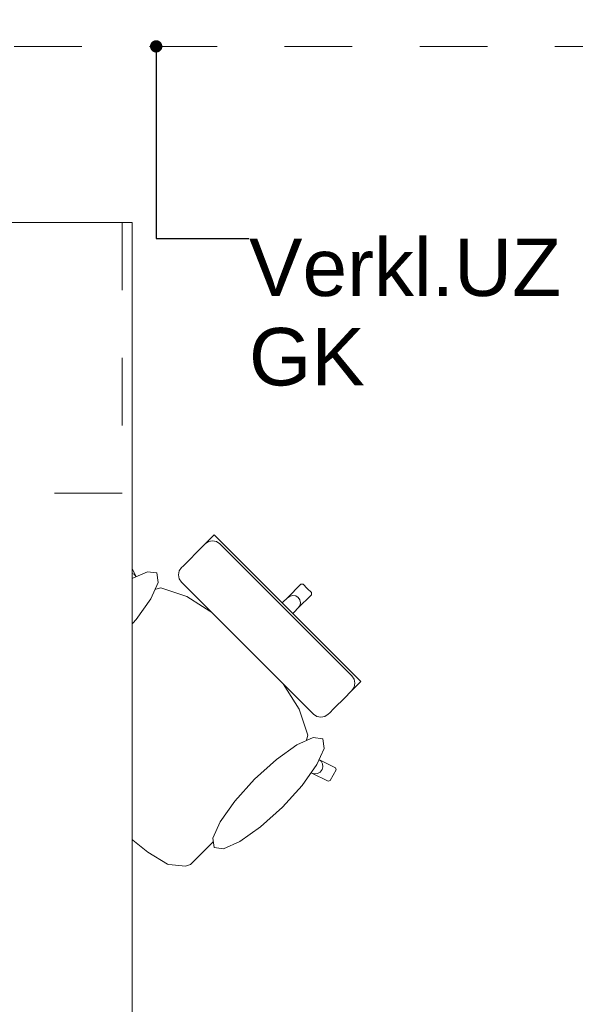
# Model space of a CAD drawing. Header units: metres. Extents: x -4 to 99, y -11 to 17.
# Tile 526 of 656: x 40.844 to 41.666, y 11.534 to 12.99. Entities that reach past the tile are written whole.
import ezdxf

# ---------------------------------------------------------------- set-up
doc = ezdxf.new("R2010")
doc.units = ezdxf.units.M
doc.header["$MEASUREMENT"] = 0
for name, pattern in [('Strichlinie eng', [0.115, 0.075, -0.04]), ('Untersicht', [0.1, 0.075, -0.025]), ('Wipeout_Contour', [1, 0, -1])]:
    doc.linetypes.add(name, pattern=pattern)
for name, color, linetype in [('152 - Bemaßung_ Beschriftung.Ausbau', 7, 'Continuous'), ('701 - Einrichtung.Möbel', 7, 'Continuous'), ('Neubau_152 - Bemaßung_ Beschriftung.Ausbau', 7, 'Continuous'), ('Neubau_653 - Abdeckung.TB Verkofferung', 7, 'Continuous')]:
    doc.layers.add(name, color=color, linetype=linetype)
doc.styles.add('ERSTELLTER_STIL_2', font='txt')
doc.dimstyles.new('ERSTELLTER_STIL__2', dxfattribs={"dimtxt": 0.1, "dimasz": 0.0532, "dimexe": 0.18, "dimexo": 0.0625, "dimgap": 0, "dimtad": 1, "dimtih": 1, "dimtoh": 1, "dimzin": 0, "dimdsep": 46, "dimtxsty": 'ERSTELLTER_STIL_2', "dimblk": 'ARROWHEAD_2', "dimblk1": 'ARROWHEAD_2', "dimblk2": 'ARROWHEAD_2', "dimcen": 0.09, "dimse1": 1, "dimse2": 1, "dimclrd": 7, "dimclre": 7, "dimclrt": 7, "dimazin": 0, "dimtfac": 1, "dimtdec": 4, "dimtmove": 0, "dimatfit": 3, "dimfxl": 1, "dimtolj": 1, "dimtzin": 0, "dimarcsym": 0})
doc.dimstyles.new('ERSTELLTER_STIL__6', dxfattribs={"dimtxt": 0.18, "dimasz": 0.03648, "dimexe": 0.18, "dimexo": 0.0625, "dimgap": 0, "dimtad": 0, "dimtih": 1, "dimtoh": 1, "dimdec": 4, "dimzin": 0, "dimdsep": 46, "dimcen": 0.09, "dimadec": 0, "dimazin": 0, "dimtfac": 1, "dimtdec": 4, "dimtmove": 0, "dimatfit": 3, "dimldrblk": 'ARROWHEAD_11', "dimfxl": 1, "dimtolj": 1, "dimtzin": 0, "dimarcsym": 0})

# ---------------------------------------------------------------- blocks, each defined once
blk = doc.blocks.new('ARROWHEAD_11')
at = {"color": 0, "linetype": 'Continuous', "lineweight": 0}
blk.add_line((0, 0), (-1, 0), dxfattribs=at)
at = {"color": 0, "linetype": 'Continuous', "lineweight": 0, "const_width": 0.25, "flags": 128}
blk.add_lwpolyline([(-0.125, 0, 1), (0.125, 0, 1)], format="xyb", close=True, dxfattribs=at)
blk = doc.blocks.new('*D283')
at = {"layer": '152 - Bemaßung_ Beschriftung.Ausbau', "color": 7, "linetype": 'Continuous', "lineweight": 5}
for p, q in [((40.21, 15.3025), (40.21, 15.4075)), ((43.66, 15.3025), (43.66, 15.4075)), ((40.2302, 15.39), (40.1898, 15.32)), ((43.6802, 15.39), (43.6398, 15.32)), ((40.21, 15.355), (43.66, 15.355))]:
    blk.add_line(p, q, dxfattribs=at)
at = {"layer": '152 - Bemaßung_ Beschriftung.Ausbau', "color": 7, "lineweight": 5, "char_height": 0.1, "attachment_point": 7, "style": 'ERSTELLTER_STIL_2'}
for s, insert in [('\\A1;{\\pql;\\fArial|b0|i0|c0|p38;3,45}', (41.7261, 15.375)), ('\\A1;{\\pql;\\fArial|b0|i0|c0|p38;15}', (43.488, 15.375))]:
    blk.add_mtext(s, dxfattribs=dict(at, insert=insert))
blk = doc.blocks.new('ARROWHEAD_2')
at = {"color": 0, "linetype": 'Continuous', "lineweight": 0}
for p, q in [((-0.378, -0.655), (0.378, 0.655)), ((0, 0), (-1, 0))]:
    blk.add_line(p, q, dxfattribs=at)

msp = doc.modelspace()

# ---------------------------------------------------------------- linework, layer by layer
at = {"layer": 'Neubau_653 - Abdeckung.TB Verkofferung', "color": 1, "linetype": 'Untersicht', "lineweight": 9}
msp.add_line((22.0355, 12.9505), (47.24, 12.9505), dxfattribs=at)

# ---------------------------------------------------------------- wipeouts: each hides what was drawn before it
at = {"color": 254, "linetype": 'Wipeout_Contour', "lineweight": 0, "ltscale": 1238.290026}
msp.add_wipeout([(41.1323, 11.7769), (41.2451, 11.8897), (41.2758, 11.8759), (41.3001, 11.8639), (41.3031, 11.8649), (41.3116, 11.881), (41.3107, 11.884), (41.2863, 11.896), (41.2636, 11.9084), (41.2697, 11.9323), (41.257, 11.9706), (41.2274, 12.0174), (41.2095, 12.0378), (41.2304, 12.0587), (41.2465, 12.0749), (41.2294, 12.092), (41.2553, 12.1198), (41.2752, 12.1397), (41.2753, 12.1429), (41.2691, 12.1491), (40.9509, 11.8309), (40.9933, 11.7911), (40.9939, 11.7907), (41.033, 11.7592), (41.0624, 11.7414), (41.064, 11.7408), (41.0891, 11.7384), (41.0961, 11.7407), (41.1128, 11.7575)], dxfattribs=at).dxf.layer = '701 - Einrichtung.Möbel'

# ---------------------------------------------------------------- next in the draw order: linework, layer by layer
at = {"layer": '701 - Einrichtung.Möbel', "color": 7, "linetype": 'Continuous', "lineweight": 5}
for p, q in [((41.2897, 11.8934), (41.2863, 11.896)), ((41.3107, 11.884), (41.2863, 11.896)), ((41.2882, 11.8776), (41.2909, 11.8811)), ((41.2918, 11.8897), (41.2897, 11.8934)), ((41.2909, 11.8811), (41.2922, 11.8853)), ((41.2922, 11.8853), (41.2918, 11.8897)), ((41.3031, 11.8649), (41.3116, 11.881)), ((41.3116, 11.881), (41.3107, 11.884)), ((41.28, 11.8748), (41.2843, 11.8754)), ((41.2843, 11.8754), (41.2882, 11.8776)), ((41.3001, 11.8639), (41.3031, 11.8649)), ((40.9933, 11.7911), (40.9939, 11.7907)), ((40.9939, 11.7907), (41.033, 11.7592)), ((41.1128, 11.7575), (41.1323, 11.7769)), ((41.033, 11.7592), (41.0624, 11.7414)), ((41.0961, 11.7407), (41.1128, 11.7575)), ((41.0624, 11.7414), (41.064, 11.7408)), ((41.064, 11.7408), (41.0891, 11.7384)), ((41.0891, 11.7384), (41.0961, 11.7407))]:
    msp.add_line(p, q, dxfattribs=at)

# ---------------------------------------------------------------- next in the draw order: wipeouts: each hides what was drawn before it
at = {"color": 254, "linetype": 'Wipeout_Contour', "lineweight": 0, "ltscale": 1243.929198}
msp.add_wipeout([(40.897, 12.0123), (40.8775, 11.9928), (40.8608, 11.9761), (40.8585, 11.9691), (40.8608, 11.9439), (40.8614, 11.9424), (40.8792, 11.913), (40.9107, 11.8739), (40.9112, 11.8733), (40.9509, 11.8309), (41.2691, 12.1491), (41.2629, 12.1553), (41.2597, 12.1552), (41.2398, 12.1353), (41.212, 12.1093), (41.1949, 12.1265), (41.1787, 12.1104), (41.1579, 12.0895), (41.1374, 12.1074), (41.0906, 12.137), (41.0523, 12.1497), (41.0284, 12.1436), (41.0161, 12.1663), (41.004, 12.1907), (41.0011, 12.1916), (40.9849, 12.1831), (40.9839, 12.1801), (40.9959, 12.1558), (41.0097, 12.1251)], dxfattribs=at).dxf.layer = '701 - Einrichtung.Möbel'

# ---------------------------------------------------------------- next in the draw order: linework, layer by layer
at = {"layer": '701 - Einrichtung.Möbel', "color": 7, "linetype": 'Continuous', "lineweight": 5}
for p, q in [((40.9849, 12.1831), (41.0011, 12.1916)), ((41.0011, 12.1916), (41.004, 12.1907)), ((41.004, 12.1907), (41.0161, 12.1663)), ((40.9839, 12.1801), (40.9849, 12.1831)), ((40.9959, 12.1558), (40.9839, 12.1801)), ((40.9976, 12.1681), (41.0011, 12.1709)), ((41.0011, 12.1709), (41.0053, 12.1722)), ((41.0053, 12.1722), (41.0097, 12.1718)), ((41.0097, 12.1718), (41.0134, 12.1697)), ((40.9948, 12.16), (40.9954, 12.1643)), ((40.9959, 12.1558), (40.9948, 12.16)), ((40.9954, 12.1643), (40.9976, 12.1681)), ((41.0134, 12.1697), (41.0161, 12.1663)), ((41.0161, 12.1663), (41.0284, 12.1436)), ((41.0097, 12.1251), (40.9959, 12.1558)), ((41.0282, 12.1435), (41.0097, 12.1251)), ((41.0282, 12.1435), (41.0284, 12.1436)), ((41.0284, 12.1436), (41.0523, 12.1497)), ((41.0523, 12.1497), (41.0906, 12.137)), ((41.2398, 12.1353), (41.2597, 12.1552)), ((41.2597, 12.1552), (41.2629, 12.1553)), ((41.2629, 12.1553), (41.2691, 12.1491)), ((41.2753, 12.1429), (41.2691, 12.1491)), ((41.2752, 12.1397), (41.2753, 12.1429)), ((41.0906, 12.137), (41.1374, 12.1074)), ((41.212, 12.1093), (41.2398, 12.1353)), ((41.2398, 12.1353), (41.2435, 12.1378)), ((41.2435, 12.1378), (41.2478, 12.1388)), ((41.2478, 12.1388), (41.2521, 12.138)), ((41.2521, 12.138), (41.2557, 12.1356)), ((41.2553, 12.1198), (41.2752, 12.1397)), ((41.258, 12.1321), (41.2557, 12.1356)), ((41.2578, 12.1235), (41.2588, 12.1278)), ((41.2588, 12.1278), (41.258, 12.1321)), ((40.897, 12.0123), (41.0097, 12.1251)), ((41.1787, 12.1104), (41.1949, 12.1265)), ((41.1949, 12.1265), (41.212, 12.1093)), ((41.2294, 12.092), (41.2553, 12.1198)), ((41.2553, 12.1198), (41.2578, 12.1235)), ((41.1374, 12.1074), (41.1579, 12.0895)), ((41.1579, 12.0895), (41.1787, 12.1104)), ((41.212, 12.1093), (41.2207, 12.1007)), ((41.2294, 12.092), (41.2207, 12.1007)), ((41.1579, 12.0895), (41.1854, 12.0654)), ((41.2465, 12.0749), (41.2294, 12.092)), ((41.2304, 12.0587), (41.2465, 12.0749)), ((41.2095, 12.0378), (41.1854, 12.0654)), ((41.2095, 12.0378), (41.2304, 12.0587)), ((41.2274, 12.0174), (41.2095, 12.0378)), ((40.8775, 11.9928), (40.897, 12.0123)), ((41.257, 11.9706), (41.2274, 12.0174)), ((40.8608, 11.9761), (40.8775, 11.9928)), ((40.8585, 11.9691), (40.8608, 11.9761)), ((40.8608, 11.9439), (40.8585, 11.9691)), ((41.2697, 11.9323), (41.257, 11.9706)), ((40.8614, 11.9424), (40.8608, 11.9439)), ((40.8792, 11.913), (40.8614, 11.9424)), ((41.2636, 11.9084), (41.2697, 11.9323)), ((40.9107, 11.8739), (40.8792, 11.913)), ((41.2635, 11.9082), (41.2451, 11.8897)), ((41.2635, 11.9082), (41.2636, 11.9084)), ((41.2863, 11.896), (41.2636, 11.9084)), ((41.1323, 11.7769), (41.2451, 11.8897)), ((41.2451, 11.8897), (41.2758, 11.8759)), ((40.9112, 11.8733), (40.9107, 11.8739)), ((40.9509, 11.8309), (40.9112, 11.8733)), ((41.2758, 11.8759), (41.28, 11.8748)), ((41.2758, 11.8759), (41.3001, 11.8639)), ((40.9509, 11.8309), (40.9933, 11.7911))]:
    msp.add_line(p, q, dxfattribs=at)

# ---------------------------------------------------------------- next in the draw order: wipeouts: each hides what was drawn before it
at = {"color": 254, "linetype": 'Wipeout_Contour', "lineweight": 0, "ltscale": 683.456623}
msp.add_wipeout([(40.9456, 12.1122), (40.9164, 12.0799), (40.8948, 12.0494), (40.8841, 12.0252), (40.8859, 12.0112), (40.8999, 12.0094), (40.9241, 12.0201), (40.9546, 12.0417), (40.9869, 12.0709), (41.0161, 12.1032), (41.0377, 12.1338), (41.0484, 12.1579), (41.0466, 12.1719), (41.0326, 12.1737), (41.0085, 12.163), (40.9779, 12.1414)], dxfattribs=at).dxf.layer = '701 - Einrichtung.Möbel'
at = {"color": 254, "linetype": 'Wipeout_Contour', "lineweight": 0, "ltscale": 640.909491}
msp.add_wipeout([(41.2782, 11.963), (41.2832, 11.9596), (41.289, 11.9585), (41.2949, 11.9596), (41.2998, 11.9629), (41.3023, 11.9653), (41.308, 11.9711), (41.3254, 11.9885), (41.3326, 11.9956), (41.335, 11.9981), (41.3405, 12.0036), (41.3429, 12.006), (41.3482, 12.0113), (41.2398, 12.1197), (41.1806, 12.0606)], dxfattribs=at).dxf.layer = '701 - Einrichtung.Möbel'
at = {"color": 254, "linetype": 'Wipeout_Contour', "lineweight": 0, "ltscale": 686.12711}
msp.add_wipeout([(41.2323, 11.8256), (41.2614, 11.8579), (41.283, 11.8885), (41.2938, 11.9126), (41.292, 11.9266), (41.2779, 11.9284), (41.2538, 11.9177), (41.2233, 11.8961), (41.1909, 11.8669), (41.1618, 11.8346), (41.1402, 11.804), (41.1294, 11.7799), (41.1312, 11.7659), (41.1453, 11.7641), (41.1694, 11.7748), (41.1999, 11.7964)], dxfattribs=at).dxf.layer = '701 - Einrichtung.Möbel'

# ---------------------------------------------------------------- next in the draw order: linework, layer by layer
at = {"layer": '701 - Einrichtung.Möbel', "color": 7, "linetype": 'Continuous', "lineweight": 5}
for p, q in [((41.3349, 12.0197), (41.3383, 12.0147)), ((41.3383, 12.0147), (41.3395, 12.0089)), ((41.3429, 12.006), (41.3482, 12.0113)), ((41.3326, 11.9956), (41.335, 11.9981)), ((41.335, 11.9981), (41.3405, 12.0036)), ((41.3383, 12.003), (41.335, 11.9981)), ((41.3395, 12.0089), (41.3383, 12.003)), ((41.3405, 12.0036), (41.3429, 12.006)), ((41.308, 11.9711), (41.3254, 11.9885)), ((41.3254, 11.9885), (41.3326, 11.9956)), ((41.3023, 11.9653), (41.308, 11.9711)), ((41.2782, 11.963), (41.2832, 11.9596)), ((41.2832, 11.9596), (41.289, 11.9585)), ((41.289, 11.9585), (41.2949, 11.9596)), ((41.2949, 11.9596), (41.2998, 11.9629)), ((41.2998, 11.9629), (41.3023, 11.9653))]:
    msp.add_line(p, q, dxfattribs=at)
at = {"layer": '701 - Einrichtung.Möbel', "color": 7, "linetype": 'Continuous', "lineweight": 5, "flags": 128}
for points in [[(40.9456, 12.1122), (40.9779, 12.1414), (41.0085, 12.163), (41.0326, 12.1737), (41.0466, 12.1719), (41.0484, 12.1579), (41.0377, 12.1338), (41.0161, 12.1032), (40.9869, 12.0709), (40.9546, 12.0417), (40.9241, 12.0201), (40.8999, 12.0094), (40.8859, 12.0112), (40.8841, 12.0252), (40.8948, 12.0494), (40.9164, 12.0799)], [(41.2323, 11.8256), (41.2614, 11.8579), (41.283, 11.8885), (41.2938, 11.9126), (41.292, 11.9266), (41.2779, 11.9284), (41.2538, 11.9177), (41.2233, 11.8961), (41.1909, 11.8669), (41.1618, 11.8346), (41.1402, 11.804), (41.1294, 11.7799), (41.1312, 11.7659), (41.1453, 11.7641), (41.1694, 11.7748), (41.1999, 11.7964)]]:
    msp.add_lwpolyline(points, close=True, dxfattribs=at)

# ---------------------------------------------------------------- next in the draw order: wipeouts: each hides what was drawn before it
at = {"color": 254, "linetype": 'Wipeout_Contour', "lineweight": 0, "ltscale": 648.076423}
msp.add_wipeout([(41.083, 12.1582), (41.1806, 12.0606), (41.2398, 12.1197), (41.1313, 12.2282), (41.126, 12.2229), (41.1236, 12.2205), (41.1181, 12.215), (41.1156, 12.2125), (41.1085, 12.2054), (41.0911, 12.188), (41.0853, 12.1822), (41.0829, 12.1798), (41.0796, 12.1749), (41.0785, 12.169), (41.0797, 12.1632)], dxfattribs=at).dxf.layer = '701 - Einrichtung.Möbel'

# ---------------------------------------------------------------- next in the draw order: linework, layer by layer
at = {"layer": '701 - Einrichtung.Möbel', "color": 7, "linetype": 'Continuous', "lineweight": 5}
for p, q in [((41.1156, 12.2125), (41.1181, 12.215)), ((41.1181, 12.215), (41.1236, 12.2205)), ((41.1231, 12.2183), (41.1181, 12.215)), ((41.1289, 12.2194), (41.1231, 12.2183)), ((41.1236, 12.2205), (41.126, 12.2229)), ((41.126, 12.2229), (41.1313, 12.2282)), ((41.1347, 12.2182), (41.1289, 12.2194)), ((41.1313, 12.2282), (41.2398, 12.1197)), ((41.1397, 12.2149), (41.1347, 12.2182)), ((41.2373, 12.1173), (41.1397, 12.2149)), ((41.0911, 12.188), (41.1085, 12.2054)), ((41.1085, 12.2054), (41.1156, 12.2125)), ((41.0853, 12.1822), (41.0911, 12.188)), ((41.0785, 12.169), (41.0796, 12.1749)), ((41.0796, 12.1749), (41.0829, 12.1798)), ((41.0829, 12.1798), (41.0853, 12.1822)), ((41.0797, 12.1632), (41.0785, 12.169)), ((41.083, 12.1582), (41.0797, 12.1632)), ((41.1806, 12.0606), (41.083, 12.1582)), ((41.2373, 12.1173), (41.3349, 12.0197)), ((41.3482, 12.0113), (41.2398, 12.1197)), ((41.1806, 12.0606), (41.2782, 11.963))]:
    msp.add_line(p, q, dxfattribs=at)

# ---------------------------------------------------------------- next in the draw order: wipeouts: each hides what was drawn before it
at = {"color": 254, "linetype": 'Wipeout_Contour', "lineweight": 0, "ltscale": 257.177207}
msp.add_wipeout([(40.21, 10.69), (42.41, 10.69), (42.41, 11.49), (41.01, 11.49), (41.01, 12.69), (40.21, 12.69)], dxfattribs=at).dxf.layer = '701 - Einrichtung.Möbel'

# ---------------------------------------------------------------- next in the draw order: linework, layer by layer
at = {"layer": '701 - Einrichtung.Möbel', "color": 7, "linetype": 'Strichlinie eng', "lineweight": 5}
for p, q in [((40.995, 12.69), (40.995, 12.29)), ((40.995, 12.29), (40.21, 12.29))]:
    msp.add_line(p, q, dxfattribs=at)
at = {"layer": '701 - Einrichtung.Möbel', "color": 7, "linetype": 'Continuous', "lineweight": 5, "flags": 128}
msp.add_lwpolyline([(40.21, 10.69), (40.21, 12.69), (41.01, 12.69), (41.01, 11.49), (42.41, 11.49), (42.41, 10.69)], close=True, dxfattribs=at)

# ---------------------------------------------------------------- next in the draw order: texts
at = {"layer": 'Neubau_152 - Bemaßung_ Beschriftung.Ausbau', "color": 1, "linetype": 'Continuous', "lineweight": 13, "insert": (41.1828, 12.6664), "char_height": 0.085, "attachment_point": 1, "line_spacing_factor": 0.933036, "style": 'ERSTELLTER_STIL_2'}
msp.add_mtext('\\A1;{\\pql;\\fArial|b0|i0|c0|p38;Verkl.U\\fArial|b0|i0|c0|p38;Z\\P\\pql;\\fArial|b0|i0|c0|p38;GK}', dxfattribs=at)

# ---------------------------------------------------------------- next in the draw order: dimensions: what is measured, and where the dimension line sits
at = {"layer": '152 - Bemaßung_ Beschriftung.Ausbau', "color": 7, "linetype": 'Continuous', "lineweight": 5}
dim = msp.add_linear_dim(base=(43.66, 15.355), p1=(40.21, 10.745), p2=(43.66, 11.875), dimstyle='ERSTELLTER_STIL__2', dxfattribs=at)
dim.commit()
dim.dimension.update_dxf_attribs({"geometry": '*D283', "text_midpoint": (41.856, 15.425), "dimtype": 160})

# ---------------------------------------------------------------- next in the draw order: leaders
at = {"layer": 'Neubau_152 - Bemaßung_ Beschriftung.Ausbau', "color": 1, "linetype": 'Continuous', "lineweight": 13, "annotation_type": 0, "has_hookline": 1, "hookline_direction": 0, "text_width": 0.458}
msp.add_leader([(41.0455, 12.9505), (41.0455, 12.6664), (41.1828, 12.6664)], dimstyle='ERSTELLTER_STIL__6', dxfattribs=at)

doc.saveas('drawing.dxf')
